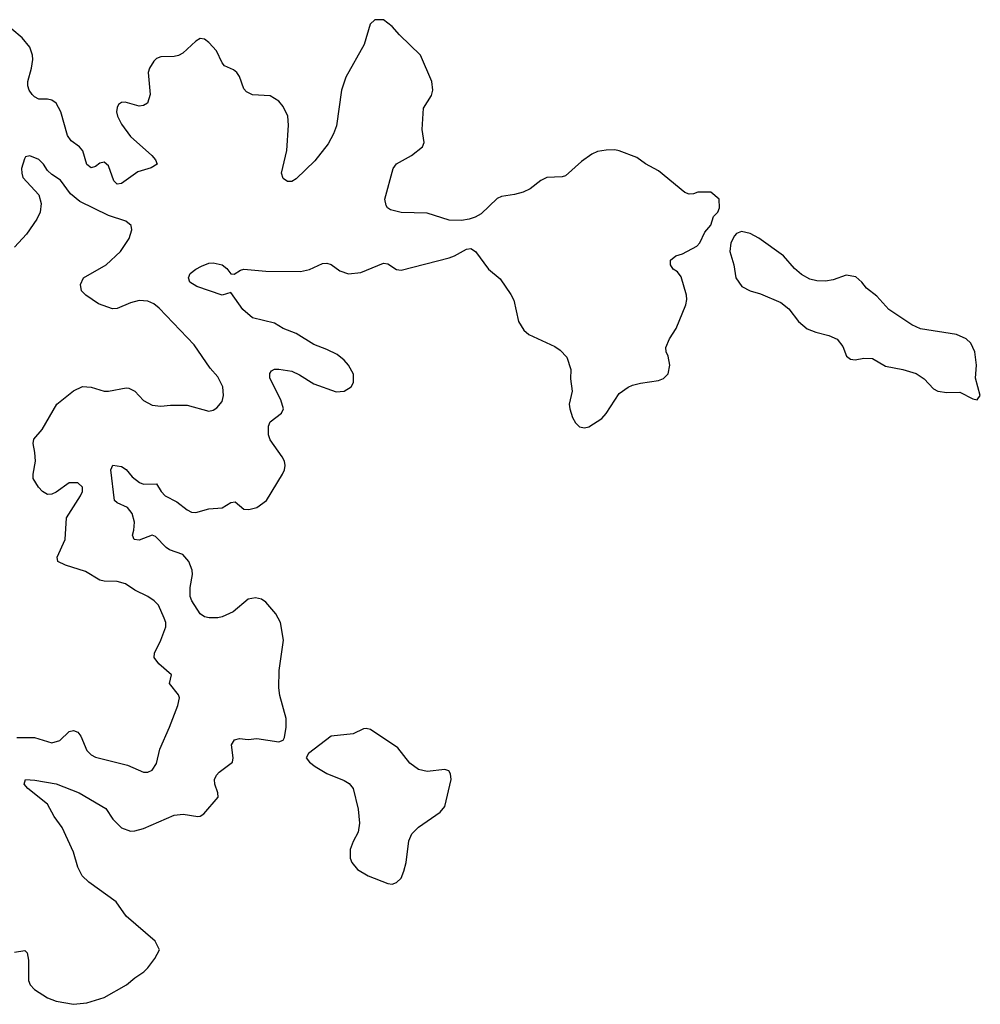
# Model space of a CAD drawing. Header units: inches. Extents: x 2143765 to 2212928, y 878963 to 1017374.
# Tile 264 of 271: x 2182363 to 2186764, y 1001860 to 1006373. Entities that reach past the tile are written whole.
import ezdxf

# ---------------------------------------------------------------- set-up
doc = ezdxf.new("R2010")
doc.units = ezdxf.units.IN
doc.header["$MEASUREMENT"] = 0
doc.layers.add('C1080', color=7, linetype='Continuous')

msp = doc.modelspace()

# ---------------------------------------------------------------- linework, layer by layer
at = {"layer": 'C1080', "color": 5}
for points, elevation in [([(2182339.8, 1002100.2), (2182386.9, 1002106.9), (2182396.4, 1002096.4), (2182402.5, 1002062.5), (2182403.7, 1001970), (2182410.4, 1001950), (2182430, 1001927.7), (2182490, 1001890.4), (2182530, 1001874.9), (2182610, 1001860.5), (2182670, 1001868), (2182750, 1001892), (2182852, 1001950), (2182890, 1001982), (2182931.3, 1002008.7), (2182950, 1002027.3), (2182982.7, 1002070), (2183004, 1002110), (2182984, 1002150), (2182850, 1002263.7), (2182805.1, 1002330), (2182680.1, 1002420.1), (2182649.4, 1002449.4), (2182629.4, 1002489.4), (2182610, 1002558), (2182557.3, 1002670), (2182521.2, 1002721.2), (2182490, 1002778.2), (2182400.4, 1002850), (2182383, 1002870), (2182389.3, 1002890), (2182432.4, 1002887.6), (2182530.1, 1002870.1), (2182635.3, 1002830), (2182757.2, 1002757.2), (2182790, 1002708.8), (2182830, 1002668.9), (2182870, 1002653.4), (2182890, 1002654.9), (2182930, 1002666), (2183070, 1002727), (2183111.8, 1002731.8), (2183178.7, 1002721.3), (2183190, 1002722), (2183206.3, 1002733.7), (2183271.8, 1002810), (2183271.2, 1002830), (2183256.8, 1002870), (2183255.6, 1002890), (2183264, 1002910), (2183276.1, 1002923.9), (2183338, 1002970), (2183340.8, 1002990), (2183332.8, 1003050), (2183347.2, 1003072.8), (2183370, 1003078.9), (2183410, 1003073.4), (2183450, 1003079.1), (2183550, 1003063.8), (2183569.5, 1003070.5), (2183576.2, 1003083.8), (2183584.2, 1003130), (2183583, 1003170), (2183554.9, 1003274.9), (2183549.6, 1003310.4), (2183551.5, 1003390), (2183571.1, 1003530), (2183557.3, 1003610), (2183536.4, 1003650), (2183490, 1003703.8), (2183470, 1003716.5), (2183443.4, 1003723.4), (2183410, 1003717), (2183340.2, 1003659.8), (2183290, 1003636.4), (2183270, 1003630.9), (2183231.1, 1003631.1), (2183210, 1003636.3), (2183190, 1003649.6), (2183151, 1003710), (2183143.5, 1003730), (2183143.4, 1003770), (2183155.3, 1003830), (2183153.1, 1003850), (2183138, 1003890), (2183110, 1003922), (2183050, 1003943.2), (2183033.8, 1003953.8), (2182984.8, 1004004.8), (2182970, 1004009.7), (2182910, 1003987.7), (2182886.6, 1003990), (2182879.1, 1004010), (2182886.5, 1004033.5), (2182888.2, 1004070), (2182878.6, 1004110), (2182856.9, 1004136.9), (2182810, 1004158.2), (2182797.6, 1004170), (2182780.4, 1004310), (2182790, 1004330.5), (2182830, 1004324.6), (2182850, 1004311.7), (2182878, 1004278), (2182911.5, 1004251.5), (2182930, 1004243.8), (2182990, 1004244.9), (2183011.5, 1004210), (2183030, 1004190.3), (2183083, 1004163), (2183130, 1004126), (2183150, 1004116.1), (2183170, 1004113.6), (2183230, 1004131.1), (2183290, 1004136.3), (2183330, 1004160.3), (2183350, 1004163.7), (2183390, 1004130.2), (2183412.5, 1004127.5), (2183450, 1004137.8), (2183494.3, 1004170), (2183566.3, 1004290), (2183575.8, 1004310), (2183578.9, 1004330), (2183575.8, 1004350), (2183565.4, 1004370), (2183510, 1004448), (2183502.2, 1004470), (2183502.4, 1004510), (2183510.7, 1004529.3), (2183562.9, 1004570), (2183571.1, 1004590), (2183559.8, 1004630), (2183508.7, 1004730), (2183508.6, 1004751.4), (2183516.3, 1004763.7), (2183530, 1004771.7), (2183550, 1004771.7), (2183610, 1004762.3), (2183645.6, 1004745.6), (2183710, 1004704.2), (2183813.1, 1004666.9), (2183850, 1004670.5), (2183880.9, 1004690), (2183893, 1004710), (2183891.5, 1004748.5), (2183869.7, 1004790), (2183850, 1004812.6), (2183817.7, 1004837.7), (2183770, 1004862), (2183710, 1004883.5), (2183630, 1004934.1), (2183570, 1004957.4), (2183530, 1004981.4), (2183430, 1005007), (2183384.7, 1005044.7), (2183330, 1005122.9), (2183290, 1005110.8), (2183175.1, 1005150), (2183142.7, 1005170), (2183136, 1005190), (2183143.7, 1005210), (2183169.3, 1005230), (2183196.3, 1005243.7), (2183230, 1005257), (2183250, 1005258), (2183290, 1005248.9), (2183311.9, 1005231.9), (2183330, 1005207.7), (2183346.2, 1005206.2), (2183374.6, 1005225.4), (2183390, 1005229.3), (2183490, 1005220.5), (2183650, 1005219.3), (2183690, 1005228.2), (2183750, 1005255.8), (2183770, 1005257.3), (2183790, 1005251.5), (2183830, 1005222.4), (2183870, 1005207.5), (2183926.5, 1005213.5), (2184030, 1005256.4), (2184050, 1005254.4), (2184090, 1005228.2), (2184110, 1005225.5), (2184330, 1005280.7), (2184355.3, 1005290), (2184410, 1005321), (2184430, 1005324.7), (2184451, 1005310), (2184510.7, 1005230), (2184564.4, 1005184.4), (2184613.5, 1005113.5), (2184626.6, 1005086.6), (2184648, 1004990), (2184673.4, 1004950), (2184696, 1004930), (2184815.1, 1004875.1), (2184838.7, 1004858.7), (2184870, 1004826), (2184888.4, 1004770), (2184886.2, 1004726.2), (2184894, 1004670), (2184880.7, 1004610), (2184884, 1004590), (2184896, 1004550), (2184910, 1004524.7), (2184927.5, 1004507.5), (2184950, 1004502.8), (2184970, 1004507.3), (2185030, 1004544.9), (2185050, 1004567.3), (2185110, 1004659.1), (2185150, 1004688), (2185170, 1004698), (2185207.1, 1004707.1), (2185290, 1004718.8), (2185312, 1004728), (2185333.2, 1004750), (2185340.9, 1004790), (2185333.2, 1004830), (2185324, 1004850), (2185322.7, 1004870), (2185339.5, 1004910), (2185370, 1004958), (2185414.6, 1005065.4), (2185419.7, 1005090), (2185418.3, 1005110), (2185394.2, 1005194.1), (2185376.6, 1005216.6), (2185357.2, 1005230), (2185345.2, 1005250), (2185345.2, 1005270), (2185369, 1005290), (2185399.6, 1005300.4), (2185464.8, 1005335.2), (2185479.3, 1005350), (2185501.5, 1005398.5), (2185529, 1005431), (2185542, 1005470), (2185562, 1005490), (2185568.7, 1005510), (2185568, 1005550), (2185530, 1005582), (2185470, 1005582), (2185450, 1005574), (2185430, 1005573.2), (2185410, 1005581.2), (2185290, 1005679.3), (2185230, 1005712), (2185190, 1005740.7), (2185110, 1005771.5), (2185090, 1005775.8), (2185050, 1005775.4), (2185010, 1005768), (2184984.2, 1005755.8), (2184936.7, 1005723.3), (2184863, 1005657), (2184848, 1005652), (2184778, 1005650), (2184750, 1005635.1), (2184702.3, 1005597.7), (2184670, 1005582), (2184630, 1005571.1), (2184570, 1005562.9), (2184550, 1005554), (2184476.5, 1005483.5), (2184450, 1005467), (2184421.7, 1005458.3), (2184387.2, 1005452.8), (2184330, 1005454), (2184230, 1005486), (2184110, 1005489.7), (2184061.6, 1005501.6), (2184047.6, 1005510), (2184041.3, 1005521.3), (2184036.3, 1005550), (2184074.3, 1005690), (2184090, 1005711.8), (2184158.7, 1005750), (2184208, 1005790), (2184216.4, 1005810), (2184206.4, 1005870), (2184212.7, 1005967.3), (2184250, 1006025.5), (2184256.4, 1006050), (2184250.9, 1006090), (2184199.7, 1006210), (2184102.9, 1006302.9), (2184070, 1006340.9), (2184030, 1006372.3), (2183990, 1006372.7), (2183967.9, 1006352.1), (2183940.5, 1006259.5), (2183856.9, 1006110), (2183837.7, 1006050), (2183813.9, 1005886.1), (2183801, 1005850), (2183776.2, 1005803.8), (2183714.6, 1005725.4), (2183630, 1005642.8), (2183610, 1005630.9), (2183590, 1005630.9), (2183570, 1005645.3), (2183561.8, 1005670), (2183587.3, 1005772.7), (2183595.1, 1005890), (2183591.3, 1005930), (2183570, 1005974.2), (2183550, 1005998.6), (2183510, 1006023.7), (2183430, 1006027.6), (2183401.6, 1006041.6), (2183390, 1006055.1), (2183370, 1006111.8), (2183358.3, 1006130), (2183342.5, 1006142.5), (2183301, 1006161), (2183290, 1006174.5), (2183264.8, 1006230), (2183230, 1006268), (2183210, 1006282.9), (2183190, 1006287), (2183170, 1006274.5), (2183110, 1006219.7), (2183090, 1006208.4), (2183070, 1006203.5), (2183010, 1006202.4), (2182990, 1006194.5), (2182977.7, 1006182.3), (2182957, 1006150), (2182951.7, 1006130), (2182961, 1006030), (2182948.7, 1005990), (2182930, 1005978.8), (2182910, 1005976.8), (2182845.9, 1005994.1), (2182830, 1005993.7), (2182816.3, 1005983.7), (2182809.3, 1005970.7), (2182807, 1005950), (2182811.1, 1005930), (2182830, 1005894), (2182870, 1005838), (2182968, 1005750), (2182985.2, 1005730), (2182992.4, 1005710), (2182965.5, 1005694.5), (2182904.4, 1005675.6), (2182830, 1005622.2), (2182810, 1005618.8), (2182793.9, 1005633.9), (2182770, 1005703.5), (2182750, 1005719.1), (2182730, 1005715.4), (2182710, 1005700.3), (2182690, 1005693.8), (2182670, 1005709.8), (2182652, 1005772), (2182636.3, 1005790), (2182598.1, 1005818.1), (2182581.3, 1005841.3), (2182551.1, 1005951.1), (2182530, 1005989.8), (2182510, 1006003.2), (2182490, 1006008.4), (2182450, 1006008.9), (2182430, 1006019.3), (2182420.3, 1006030), (2182406.2, 1006050), (2182399.8, 1006070), (2182399.8, 1006090), (2182417.3, 1006150), (2182422.9, 1006190), (2182422.2, 1006210), (2182410, 1006247.3), (2182374.7, 1006290), (2182327, 1006330)], 320), ([(2182350, 1003083.1), (2182430, 1003082.8), (2182510, 1003059.5), (2182546.6, 1003070), (2182589, 1003111), (2182610, 1003115.8), (2182630, 1003107), (2182643.6, 1003090), (2182670, 1003023.1), (2182690, 1003004.2), (2182710, 1002993.4), (2182856.1, 1002956.1), (2182930, 1002923.8), (2182950, 1002924.9), (2182970, 1002934), (2182990, 1002964.7), (2183005.1, 1003030), (2183049.7, 1003130), (2183087.8, 1003230), (2183094.9, 1003265.1), (2183090, 1003278), (2183049.6, 1003330), (2183058, 1003370), (2183000.9, 1003420.9), (2182979.2, 1003450), (2182981.2, 1003470), (2183009.8, 1003530), (2183031.8, 1003590), (2183031.9, 1003610), (2183025.4, 1003630), (2182998.4, 1003690), (2182979.5, 1003710), (2182950, 1003729.6), (2182890, 1003758), (2182847.6, 1003787.6), (2182810, 1003798.5), (2182750, 1003799.2), (2182730, 1003803.5), (2182664, 1003844), (2182572.2, 1003872.2), (2182537, 1003890), (2182534.7, 1003910), (2182570.9, 1003990), (2182578, 1004090), (2182642, 1004190), (2182650.9, 1004210), (2182651, 1004230), (2182629.8, 1004249.8), (2182590, 1004250.8), (2182530, 1004207.8), (2182510, 1004198.4), (2182490, 1004197.4), (2182467.4, 1004210), (2182448.8, 1004230), (2182425, 1004270), (2182424.1, 1004290), (2182435, 1004350), (2182432.7, 1004390), (2182424.2, 1004430), (2182427.1, 1004450), (2182465.2, 1004494.8), (2182532.9, 1004610), (2182610, 1004672.3), (2182650, 1004691), (2182690, 1004688.5), (2182750, 1004671), (2182769.8, 1004670.2), (2182850, 1004685.5), (2182863.4, 1004683.4), (2182890.2, 1004670.2), (2182930, 1004627.7), (2182970, 1004606), (2183010, 1004601.6), (2183053.8, 1004606.2), (2183130, 1004606), (2183230, 1004579.1), (2183250, 1004584), (2183265.8, 1004594.2), (2183290, 1004622.8), (2183296.9, 1004650), (2183294.3, 1004690), (2183270, 1004736), (2183235.2, 1004775.2), (2183162, 1004882), (2183001.7, 1005050), (2182977.4, 1005070), (2182950, 1005083.1), (2182910, 1005085.5), (2182870, 1005074.4), (2182810, 1005048.9), (2182788.1, 1005048.1), (2182723.6, 1005070), (2182665.6, 1005110), (2182646, 1005130), (2182640.8, 1005159.2), (2182654.5, 1005190), (2182759.6, 1005250), (2182825.1, 1005310), (2182863.7, 1005370), (2182876, 1005410), (2182874, 1005430), (2182849.5, 1005449.5), (2182770, 1005475.3), (2182639.1, 1005539.1), (2182595.2, 1005575.2), (2182550, 1005638), (2182510, 1005662.7), (2182490, 1005681.2), (2182472.3, 1005710), (2182451.3, 1005731.3), (2182410, 1005749.3), (2182390, 1005744), (2182384.9, 1005735.1), (2182370.5, 1005690), (2182372.7, 1005670), (2182378, 1005650), (2182450.5, 1005570), (2182462, 1005530), (2182457, 1005490), (2182441.6, 1005458.4), (2182394, 1005390), (2182339.3, 1005330)], 340)]:
    msp.add_lwpolyline(points, dxfattribs=dict(at, elevation=elevation))
at = {"layer": 'C1080', "color": 5, "elevation": 320}
for points in [[(2185670, 1005402.7), (2185647.3, 1005392.7), (2185638, 1005382), (2185620.7, 1005350), (2185617.1, 1005310), (2185634.4, 1005250), (2185644.7, 1005190), (2185671.8, 1005150), (2185710, 1005130.2), (2185756.3, 1005116.3), (2185850, 1005076.4), (2185886.9, 1005046.9), (2185930.3, 1004990), (2185970, 1004956.5), (2186010, 1004940.2), (2186070, 1004925.3), (2186107.9, 1004907.9), (2186134.7, 1004874.7), (2186150.6, 1004830), (2186170, 1004816.4), (2186190, 1004814), (2186230, 1004821.3), (2186270, 1004820.4), (2186330, 1004785.5), (2186409.7, 1004770.3), (2186470.8, 1004750.8), (2186506.4, 1004726.4), (2186550, 1004681.5), (2186570, 1004670.3), (2186610, 1004663.6), (2186670, 1004665.3), (2186730, 1004634.8), (2186750, 1004631.3), (2186764, 1004650), (2186742.7, 1004730), (2186746, 1004790), (2186738.4, 1004850), (2186720.9, 1004890), (2186699.3, 1004910), (2186655.3, 1004930), (2186490, 1004956.2), (2186450, 1004974), (2186345.2, 1005045.2), (2186290, 1005106), (2186242.4, 1005142.4), (2186221.7, 1005170), (2186194.2, 1005194.2), (2186150, 1005201.7), (2186090, 1005179.8), (2186055.1, 1005175.1), (2186015.3, 1005175.3), (2185983.3, 1005183.3), (2185944.9, 1005204.9), (2185913, 1005233), (2185861.6, 1005290), (2185750, 1005371.1), (2185710, 1005392.8)], [(2183950, 1003124.5), (2183937.5, 1003122.5), (2183890, 1003099.6), (2183790, 1003089.5), (2183686, 1003010), (2183676, 1002990), (2183691, 1002970), (2183716, 1002950), (2183770, 1002918), (2183850, 1002886.7), (2183872.4, 1002872.4), (2183890.3, 1002850), (2183914.3, 1002754.3), (2183919.6, 1002690), (2183913.1, 1002650), (2183890, 1002607), (2183876.5, 1002570), (2183876.9, 1002530), (2183883.9, 1002510), (2183910, 1002478.6), (2183958.7, 1002450), (2184050, 1002413.4), (2184070, 1002411.5), (2184090, 1002418), (2184110, 1002439.3), (2184122.4, 1002470), (2184132.8, 1002510), (2184146.4, 1002610), (2184158.9, 1002641.1), (2184190, 1002671.8), (2184290, 1002740.3), (2184310, 1002767.7), (2184340.4, 1002890), (2184337, 1002917), (2184329.7, 1002929.7), (2184310, 1002935.8), (2184230, 1002926.9), (2184190, 1002936.9), (2184150, 1002966.3), (2184095.3, 1003035.3), (2183970, 1003119.5)]]:
    msp.add_lwpolyline(points, close=True, dxfattribs=at)

doc.saveas('drawing.dxf')
